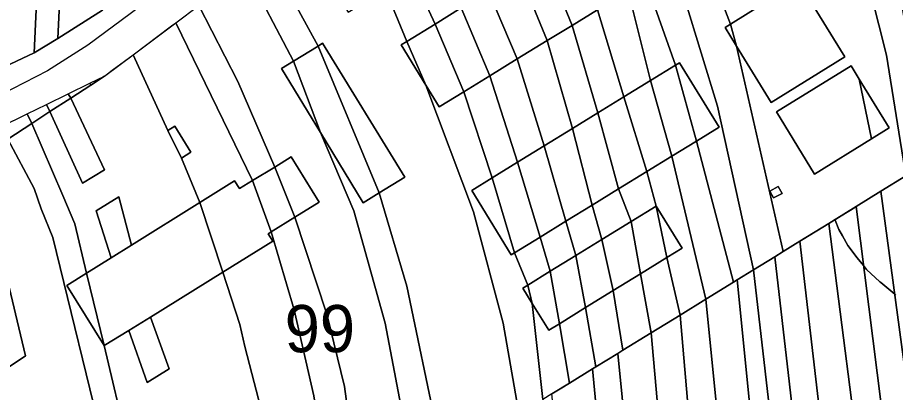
# Model space of a CAD drawing. Extents: x -521939 to -516426, y -1197857 to -1189551.
# Drawn here: x -519137.7 to -518859, y -1191708.6 to -1191589.4 of the extents above; entities that cross this region are included whole.
import ezdxf

# ---------------------------------------------------------------- set-up
doc = ezdxf.new("R2010")
doc.units = 0
for name, color, linetype in [('95560013', 7, 'Continuous'), ('95640013', 7, 'Continuous'), ('95660013', 7, 'Continuous')]:
    doc.layers.add(name, color=color, linetype=linetype)

msp = doc.modelspace()

# ---------------------------------------------------------------- linework, layer by layer
at = {"layer": '95560013'}
for points in [[(-519118.38, -1190985.11), (-519103.75, -1190984.78), (-519107.13, -1191057.48), (-519115.56, -1191238.8), (-519123.97, -1191419.69), (-519132.38, -1191600.58), (-519147.55, -1191607.71), (-519139, -1191425.22), (-519130.42, -1191242.09), (-519121.87, -1191059.6)], [(-519103.75, -1190984.78), (-519096.18, -1190984.64), (-519099.79, -1191061.63), (-519108.45, -1191246.32), (-519116.65, -1191421.2), (-519124.85, -1191596.08), (-519132.38, -1191600.58), (-519123.97, -1191419.69), (-519115.56, -1191238.8), (-519107.13, -1191057.48)], [(-519096.18, -1190984.64), (-519082.46, -1190984.32), (-519085.42, -1191047.52), (-519093.9, -1191228.58), (-519102.21, -1191406.01), (-519110.69, -1191587.07), (-519124.85, -1191596.08), (-519116.65, -1191421.2), (-519108.45, -1191246.32), (-519099.79, -1191061.63)], [(-518821.2, -1191887.47), (-518831.23, -1191885.01), (-518839.88, -1191820.71), (-518863.57, -1191644.61), (-518855.68, -1191639.74), (-518831.16, -1191815.91)], [(-518848.91, -1191828.24), (-518871.47, -1191649.48), (-518863.57, -1191644.61), (-518839.88, -1191820.71), (-518831.23, -1191885.01), (-518842.09, -1191882.28)], [(-518880.15, -1191654.83), (-518871.47, -1191649.48), (-518848.91, -1191828.24), (-518842.09, -1191882.28), (-518851.18, -1191880.09), (-518857.42, -1191831.57)], [(-518851.18, -1191880.09), (-518864.2, -1191876.87), (-518868.75, -1191837.71), (-518889.34, -1191660.5), (-518880.15, -1191654.83), (-518857.42, -1191831.57)], [(-518864.2, -1191876.87), (-518873.24, -1191874.59), (-518876.66, -1191844.83), (-518897.28, -1191665.4), (-518894.63, -1191663.76), (-518889.34, -1191660.5), (-518868.75, -1191837.71)], [(-518873.24, -1191874.59), (-518880.67, -1191872.8), (-518883.83, -1191845.32), (-518904.04, -1191669.57), (-518897.28, -1191665.4), (-518876.66, -1191844.83)], [(-518880.67, -1191872.8), (-518889.43, -1191870.65), (-518909.18, -1191672.74), (-518904.04, -1191669.57), (-518883.83, -1191845.32)], [(-518889.43, -1191870.65), (-518900.31, -1191867.98), (-518919.14, -1191678.88), (-518910.35, -1191673.46), (-518909.18, -1191672.74)], [(-518911.75, -1191865.15), (-518927.34, -1191683.94), (-518919.14, -1191678.88), (-518900.31, -1191867.98)], [(-518921.19, -1191862.85), (-518936.55, -1191689.62), (-518927.34, -1191683.94), (-518911.75, -1191865.15)], [(-518921.19, -1191862.85), (-518930.74, -1191860.58), (-518947.13, -1191696.15), (-518945.5, -1191695.14), (-518936.55, -1191689.62)], [(-518955.12, -1191701.08), (-518954.06, -1191700.42), (-518947.13, -1191696.15), (-518930.74, -1191860.58), (-518940.24, -1191858.2)], [(-518940.24, -1191858.2), (-518950.63, -1191855.57), (-518953.47, -1191854.87), (-518968.04, -1191709.04), (-518962.41, -1191705.57), (-518955.12, -1191701.08)]]:
    msp.add_lwpolyline(points, close=True, dxfattribs=at)
at = {"layer": '95640013'}
for points in [[(-518855.68, -1191639.74), (-518861.79, -1191601.29), (-518876.33, -1191543.84), (-518889.66, -1191505.02), (-518881.54, -1191500.78), (-518884.85, -1191494.45), (-518892.38, -1191498.39), (-518893.59, -1191494.88), (-518886.53, -1191491.22), (-518889.88, -1191484.8), (-518896.16, -1191488.24), (-518899.98, -1191479.39), (-518892.04, -1191475.33), (-518878.13, -1191505.35), (-518860.03, -1191568.23), (-518848.35, -1191635.22)], [(-518961.37, -1191525.45), (-518950.51, -1191543.19), (-518928.81, -1191604.5), (-518936.72, -1191609.37), (-518943.83, -1191580.94), (-518970.58, -1191515.6), (-518962.55, -1191511.48), (-518957.8, -1191523.27)], [(-518910.35, -1191673.46), (-518922.14, -1191628.63), (-518914.95, -1191624.21), (-518927.56, -1191603.73), (-518928.81, -1191604.5), (-518950.51, -1191543.19), (-518925.83, -1191583.53), (-518915.47, -1191617.59), (-518904.04, -1191669.57), (-518909.18, -1191672.74)], [(-519058.16, -1191569.08), (-519056.43, -1191567.78), (-519033.86, -1191551.48), (-519029.89, -1191559.9), (-519044.41, -1191568.82), (-519032.69, -1191587.72), (-519020.81, -1191580.44), (-519014.11, -1191596.99), (-519015.88, -1191598.08), (-519008.08, -1191610.84), (-518992.86, -1191651.12), (-518983.44, -1191686.56), (-518976.52, -1191726.57), (-518975.52, -1191734.39), (-519000.6, -1191750.13), (-519001.3, -1191742.3), (-518993.95, -1191737.69), (-519004.42, -1191720.92), (-519014.04, -1191674.73), (-519022.88, -1191645.14), (-519014.72, -1191640.12), (-519040.81, -1191597.57), (-519042.22, -1191598.43)], [(-518970.43, -1191570.05), (-518961.3, -1191564.42), (-518953.56, -1191586.92), (-518961.6, -1191591.86)], [(-519065.14, -1191574.31), (-519058.16, -1191569.08), (-519042.22, -1191598.43), (-519050.01, -1191603.21)], [(-519012.48, -1191575.35), (-519003.8, -1191570.03), (-518996.8, -1191586.31), (-519005.12, -1191591.45)], [(-518978.44, -1191574.99), (-518970.43, -1191570.05), (-518961.6, -1191591.86), (-518969.5, -1191596.72)], [(-519080.07, -1191585.51), (-519065.14, -1191574.31), (-519050.01, -1191603.21), (-519053.91, -1191605.6), (-519041.5, -1191625.94), (-519030.93, -1191650.78), (-519020.96, -1191686.49), (-519014.24, -1191721.64), (-519031.29, -1191732.34), (-519032.14, -1191719.16), (-519033.9, -1191706.62), (-519039.51, -1191683.72), (-519049.63, -1191652.88), (-519041.89, -1191648.11), (-519050.75, -1191633.7), (-519055.98, -1191636.9), (-519067.75, -1191609.73)], [(-519014.11, -1191596.99), (-519020.81, -1191580.44), (-519012.48, -1191575.35), (-519005.12, -1191591.45)], [(-518988.19, -1191581.01), (-518978.44, -1191574.99), (-518969.5, -1191596.72), (-518979.01, -1191602.56)], [(-518897.28, -1191665.4), (-518904.04, -1191669.57), (-518915.47, -1191617.59), (-518925.83, -1191583.53), (-518916.63, -1191577.63), (-518911.34, -1191591.48), (-518913.03, -1191592.54), (-518909.43, -1191598.43), (-518894.63, -1191663.76)], [(-518909.43, -1191598.43), (-518911.34, -1191591.48), (-518889.68, -1191577.89), (-518875, -1191601.88), (-518898.41, -1191616.44)], [(-518979.01, -1191602.56), (-518987.69, -1191607.9), (-518996.8, -1191586.31), (-518988.19, -1191581.01)], [(-518953.56, -1191586.92), (-518943.83, -1191580.94), (-518936.72, -1191609.37), (-518945.14, -1191614.55)], [(-519063.05, -1191641.22), (-519087.44, -1191591.04), (-519080.07, -1191585.51), (-519067.75, -1191609.73), (-519055.98, -1191636.9)], [(-518987.69, -1191607.9), (-518995.98, -1191612.99), (-519005.12, -1191591.45), (-518996.8, -1191586.31)], [(-518961.6, -1191591.86), (-518953.56, -1191586.92), (-518945.14, -1191614.55), (-518953.43, -1191619.65)], [(-519079.75, -1191648.14), (-519085.66, -1191634.09), (-519082.6, -1191632.2), (-519087.7, -1191623.95), (-519089.95, -1191625.34), (-519100.99, -1191601.2), (-519087.44, -1191591.04), (-519063.05, -1191641.22), (-519067.18, -1191643.75), (-519068.75, -1191641.26)], [(-518995.98, -1191612.99), (-519003.82, -1191617.81), (-519008.08, -1191610.84), (-519014.11, -1191596.99), (-519005.12, -1191591.45)], [(-518969.5, -1191596.72), (-518961.6, -1191591.86), (-518953.43, -1191619.65), (-518961.49, -1191624.62)], [(-518909.43, -1191598.43), (-518913.03, -1191592.54), (-518911.34, -1191591.48)], [(-519050.01, -1191603.21), (-519042.22, -1191598.43), (-519022.88, -1191645.14), (-519027.9, -1191648.23), (-519041.5, -1191625.94)], [(-519042.22, -1191598.43), (-519040.81, -1191597.57), (-519014.72, -1191640.12), (-519022.88, -1191645.14)], [(-519008.08, -1191610.84), (-519015.88, -1191598.08), (-519014.11, -1191596.99)], [(-518979.01, -1191602.56), (-518969.5, -1191596.72), (-518961.49, -1191624.62), (-518970.46, -1191630.14)], [(-519101.51, -1191661.74), (-519105.53, -1191646.37), (-519112.74, -1191650.83), (-519107.98, -1191665.79), (-519115.77, -1191670.66), (-519119.42, -1191654.96), (-519123.23, -1191645.9), (-519133.12, -1191623.04), (-519127.36, -1191619.29), (-519117.05, -1191642.08), (-519110.07, -1191637.77), (-519120.77, -1191614.99), (-519114.4, -1191610.83), (-519110.07, -1191608.01), (-519100.99, -1191601.2), (-519089.95, -1191625.34), (-519085.66, -1191634.09), (-519079.75, -1191648.14)], [(-519053.91, -1191605.6), (-519050.01, -1191603.21), (-519041.5, -1191625.94)], [(-518987.69, -1191607.9), (-518979.01, -1191602.56), (-518970.46, -1191630.14), (-518978.9, -1191635.33)], [(-518922.14, -1191628.63), (-518928.81, -1191604.5), (-518927.56, -1191603.73), (-518914.95, -1191624.21)], [(-518936.72, -1191609.37), (-518928.81, -1191604.5), (-518922.14, -1191628.63), (-518929.94, -1191633.43)], [(-518884.61, -1191639.17), (-518896.7, -1191619.33), (-518873.05, -1191604.72), (-518870.49, -1191608.92), (-518866.54, -1191627.91)], [(-518884.61, -1191639.17), (-518866.54, -1191627.91), (-518861, -1191624.46), (-518870.49, -1191608.92), (-518873.05, -1191604.72), (-518896.7, -1191619.33)], [(-519114.71, -1191610.28), (-519110.07, -1191608.01), (-519114.4, -1191610.83)], [(-518995.98, -1191612.99), (-518987.69, -1191607.9), (-518978.9, -1191635.33), (-518986.97, -1191640.3)], [(-518937.93, -1191638.34), (-518945.14, -1191614.55), (-518936.72, -1191609.37), (-518929.94, -1191633.43)], [(-518870.49, -1191608.92), (-518861, -1191624.46), (-518866.54, -1191627.91)], [(-519120.77, -1191614.99), (-519121.55, -1191613.62), (-519114.71, -1191610.28), (-519114.4, -1191610.83)], [(-519008.08, -1191610.84), (-519003.82, -1191617.81), (-518995.98, -1191612.99), (-518986.97, -1191640.3), (-518993.49, -1191644.31), (-518980.92, -1191664.77), (-518979.9, -1191664.14), (-518975.7, -1191674.44), (-518977.28, -1191675.41), (-518974.24, -1191680.3), (-518970.94, -1191710.83), (-518968.91, -1191735.03), (-518958.99, -1191853.51), (-518958.64, -1191857.72), (-518958.57, -1191858.54), (-518963.29, -1191857.58), (-518967.8, -1191794.82), (-518975.52, -1191734.39), (-518976.52, -1191726.57), (-518983.44, -1191686.56), (-518992.86, -1191651.12)], [(-519128.51, -1191617.02), (-519121.55, -1191613.62), (-519120.77, -1191614.99), (-519127.36, -1191619.29)], [(-519110.07, -1191637.77), (-519117.05, -1191642.08), (-519127.36, -1191619.29), (-519120.77, -1191614.99)], [(-518953.43, -1191619.65), (-518945.14, -1191614.55), (-518937.93, -1191638.34), (-518946.84, -1191643.82)], [(-519134.57, -1191619.98), (-519128.51, -1191617.02), (-519127.36, -1191619.29), (-519133.12, -1191623.04)], [(-519140.78, -1191628.04), (-519142.94, -1191624.08), (-519134.57, -1191619.98), (-519133.12, -1191623.04)], [(-518955.23, -1191648.98), (-518961.49, -1191624.62), (-518953.43, -1191619.65), (-518946.84, -1191643.82)], [(-519132.4, -1191643.72), (-519140.78, -1191628.04), (-519133.12, -1191623.04), (-519123.23, -1191645.9), (-519119.42, -1191654.96), (-519115.77, -1191670.66), (-519121.96, -1191674.53), (-519110.13, -1191693.66), (-519095.58, -1191755.51), (-519108, -1191736.99), (-519104.49, -1191734.63), (-519110.01, -1191726.43), (-519126.44, -1191659.3), (-519130.17, -1191650.19)], [(-519089.95, -1191625.34), (-519087.7, -1191623.95), (-519082.6, -1191632.2), (-519085.66, -1191634.09)], [(-519014.24, -1191721.64), (-519020.96, -1191686.49), (-519030.93, -1191650.78), (-519041.5, -1191625.94), (-519027.9, -1191648.23), (-519022.88, -1191645.14), (-519014.04, -1191674.73), (-519004.42, -1191720.92), (-519006.86, -1191717.01)], [(-518970.46, -1191630.14), (-518961.49, -1191624.62), (-518955.23, -1191648.98), (-518963.57, -1191654.1)], [(-518919.14, -1191678.88), (-518929.94, -1191633.43), (-518922.14, -1191628.63), (-518910.35, -1191673.46)], [(-518971.78, -1191659.15), (-518978.9, -1191635.33), (-518970.46, -1191630.14), (-518963.57, -1191654.1)], [(-519055.98, -1191636.9), (-519050.75, -1191633.7), (-519041.89, -1191648.11), (-519049.63, -1191652.88)], [(-518919.14, -1191678.88), (-518927.34, -1191683.94), (-518931.5, -1191665.69), (-518926.7, -1191662.74), (-518934.94, -1191649.35), (-518937.93, -1191638.34), (-518929.94, -1191633.43)], [(-519063.05, -1191641.22), (-519055.98, -1191636.9), (-519049.63, -1191652.88), (-519057.09, -1191657.47)], [(-518986.97, -1191640.3), (-518978.9, -1191635.33), (-518971.78, -1191659.15), (-518979.9, -1191664.14)], [(-518979.9, -1191664.14), (-518980.92, -1191664.77), (-518993.49, -1191644.31), (-518986.97, -1191640.3)], [(-518946.84, -1191643.82), (-518937.93, -1191638.34), (-518934.94, -1191649.35), (-518942.88, -1191654.24)], [(-519137.28, -1191833.49), (-519146.39, -1191833.6), (-519149.4, -1191816.67), (-519151.42, -1191802.82), (-519161.55, -1191722.16), (-519169.93, -1191663.75), (-519172.53, -1191648.41), (-519167.31, -1191645.19), (-519163.05, -1191642.56), (-519161.33, -1191641.44), (-519160, -1191646.19), (-519162.83, -1191647.4), (-519156.97, -1191661.07), (-519153.63, -1191668.86), (-519147.93, -1191666.36), (-519142.86, -1191664.24), (-519141.9, -1191668.42), (-519135.13, -1191696.91), (-519146.26, -1191704.38), (-519137.95, -1191742.66), (-519133.03, -1191783.15), (-519128.2, -1191830.17), (-519127.88, -1191833.32)], [(-519079.75, -1191648.14), (-519068.75, -1191641.26), (-519067.18, -1191643.75), (-519063.05, -1191641.22), (-519057.09, -1191657.47), (-519058.12, -1191658.1), (-519056.6, -1191660.51), (-519072.48, -1191670.34)], [(-518898.81, -1191644.54), (-518897.64, -1191646.67), (-518894.95, -1191645.27), (-518896.15, -1191643.09)], [(-518898.81, -1191644.54), (-518896.15, -1191643.09), (-518894.95, -1191645.27), (-518897.64, -1191646.67)], [(-518955.23, -1191648.98), (-518946.84, -1191643.82), (-518942.88, -1191654.24), (-518952.12, -1191659.93)], [(-519072.48, -1191670.34), (-519095.46, -1191684.58), (-519102.37, -1191688.85), (-519110.13, -1191693.66), (-519115.77, -1191670.66), (-519107.98, -1191665.79), (-519101.51, -1191661.74), (-519079.75, -1191648.14)], [(-519107.98, -1191665.79), (-519112.74, -1191650.83), (-519105.53, -1191646.37), (-519101.51, -1191661.74)], [(-518963.57, -1191654.1), (-518955.23, -1191648.98), (-518952.12, -1191659.93), (-518960.43, -1191665.04)], [(-518931.5, -1191665.69), (-518939.87, -1191670.85), (-518942.88, -1191654.24), (-518934.94, -1191649.35)], [(-518926.7, -1191662.74), (-518931.5, -1191665.69), (-518934.94, -1191649.35)], [(-519043.56, -1191709.67), (-519049.89, -1191682.34), (-519057.09, -1191657.47), (-519049.63, -1191652.88), (-519039.51, -1191683.72), (-519033.9, -1191706.62), (-519032.14, -1191719.16), (-519031.29, -1191732.34), (-519039.58, -1191737.55), (-519041.92, -1191720.4)], [(-518968.56, -1191670.04), (-518971.78, -1191659.15), (-518963.57, -1191654.1), (-518960.43, -1191665.04)], [(-518939.87, -1191670.85), (-518948.53, -1191676.18), (-518952.12, -1191659.93), (-518942.88, -1191654.24)], [(-519056.2, -1191747.97), (-519057.3, -1191733.38), (-519058.98, -1191719.32), (-519065.47, -1191693.92), (-519067.1, -1191686.92), (-519072.48, -1191670.34), (-519056.6, -1191660.51), (-519058.12, -1191658.1), (-519057.09, -1191657.47), (-519049.89, -1191682.34), (-519043.56, -1191709.67), (-519041.92, -1191720.4), (-519039.58, -1191737.55)], [(-518975.7, -1191674.44), (-518979.9, -1191664.14), (-518971.78, -1191659.15), (-518968.56, -1191670.04)], [(-518948.53, -1191676.18), (-518957.31, -1191681.59), (-518960.43, -1191665.04), (-518952.12, -1191659.93)], [(-518957.31, -1191681.59), (-518965.63, -1191686.71), (-518968.56, -1191670.04), (-518960.43, -1191665.04)], [(-518927.34, -1191683.94), (-518936.55, -1191689.62), (-518939.87, -1191670.85), (-518931.5, -1191665.69)], [(-519121.96, -1191674.53), (-519115.77, -1191670.66), (-519110.13, -1191693.66)], [(-518965.63, -1191686.71), (-518968.97, -1191688.77), (-518974.24, -1191680.3), (-518975.7, -1191674.44), (-518968.56, -1191670.04)], [(-518945.5, -1191695.14), (-518948.53, -1191676.18), (-518939.87, -1191670.85), (-518936.55, -1191689.62)], [(-518974.24, -1191680.3), (-518977.28, -1191675.41), (-518975.7, -1191674.44)], [(-518947.13, -1191696.15), (-518954.06, -1191700.42), (-518957.31, -1191681.59), (-518948.53, -1191676.18), (-518945.5, -1191695.14)], [(-518970.94, -1191710.83), (-518974.24, -1191680.3), (-518968.97, -1191688.77), (-518965.63, -1191686.71), (-518962.41, -1191705.57), (-518968.04, -1191709.04)], [(-518955.12, -1191701.08), (-518962.41, -1191705.57), (-518965.63, -1191686.71), (-518957.31, -1191681.59), (-518954.06, -1191700.42)], [(-519102.37, -1191688.85), (-519095.46, -1191684.58), (-519089.57, -1191701.03), (-519096.48, -1191705.36)]]:
    msp.add_lwpolyline(points, close=True, dxfattribs=at)
for points in [[(-518876.33, -1191543.84), (-518861.79, -1191601.29), (-518855.68, -1191639.74), (-518863.57, -1191644.61), (-518871.47, -1191649.48), (-518880.15, -1191654.83), (-518889.34, -1191660.5), (-518894.63, -1191663.76), (-518909.43, -1191598.43), (-518898.41, -1191616.44), (-518875, -1191601.88), (-518889.68, -1191577.89), (-518911.34, -1191591.48), (-518916.63, -1191577.63)], [(-519147.55, -1191607.71), (-519132.38, -1191600.58), (-519124.85, -1191596.08), (-519110.69, -1191587.07)], [(-519099.08, -1191586.11), (-519115.32, -1191598.2), (-519128.1, -1191606.31), (-519146.78, -1191615.88)], [(-519099.08, -1191586.11), (-519115.32, -1191598.2)], [(-519087.44, -1191591.04), (-519080.07, -1191585.51)], [(-519100.99, -1191601.2), (-519087.44, -1191591.04)], [(-519115.32, -1191598.2), (-519128.1, -1191606.31)], [(-519110.07, -1191608.01), (-519100.99, -1191601.2)], [(-519128.1, -1191606.31), (-519146.78, -1191615.88)], [(-519114.71, -1191610.28), (-519110.07, -1191608.01)], [(-519121.55, -1191613.62), (-519114.71, -1191610.28)], [(-519128.51, -1191617.02), (-519121.55, -1191613.62)], [(-519134.57, -1191619.98), (-519128.51, -1191617.02)], [(-519142.94, -1191624.08), (-519134.57, -1191619.98)], [(-519140.78, -1191628.04), (-519132.4, -1191643.72), (-519130.17, -1191650.19), (-519126.44, -1191659.3), (-519110.01, -1191726.43), (-519110.94, -1191724.96), (-519123.94, -1191733.72), (-519117.54, -1191743.31), (-519118.66, -1191744.06), (-519103.91, -1191766.06), (-519100.82, -1191783.3), (-519099.5, -1191790.82), (-519097.15, -1191810.69), (-519128.2, -1191830.17), (-519133.03, -1191783.15), (-519137.95, -1191742.66)], [(-519146.26, -1191704.38), (-519135.13, -1191696.91), (-519141.9, -1191668.42)], [(-519095.58, -1191755.51), (-519110.13, -1191693.66), (-519102.37, -1191688.85), (-519096.48, -1191705.36), (-519089.57, -1191701.03), (-519095.46, -1191684.58), (-519072.48, -1191670.34), (-519067.1, -1191686.92), (-519065.47, -1191693.92), (-519058.98, -1191719.32)]]:
    msp.add_lwpolyline(points, dxfattribs=at)
at = {"layer": '95660013'}
for points in [[(-519138.89, -1191622.09), (-519134.57, -1191619.98), (-519128.51, -1191617.02), (-519121.55, -1191613.62), (-519114.71, -1191610.28), (-519112.26, -1191609.08), (-519110.07, -1191608.01), (-519107.59, -1191606.15), (-519100.99, -1191601.2), (-519088.76, -1191592.03), (-519087.44, -1191591.04), (-519080.07, -1191585.51)], [(-519138.89, -1191622.09), (-519134.57, -1191619.98), (-519128.51, -1191617.02), (-519121.55, -1191613.62), (-519114.71, -1191610.28), (-519112.26, -1191609.08), (-519110.07, -1191608.01), (-519107.59, -1191606.15), (-519100.99, -1191601.2), (-519088.76, -1191592.03), (-519087.44, -1191591.04), (-519080.07, -1191585.51)], [(-518855.68, -1191639.74), (-518863.57, -1191644.61), (-518871.47, -1191649.48), (-518871.59, -1191649.56), (-518871.89, -1191649.74), (-518878.12, -1191653.58), (-518880.15, -1191654.83), (-518888.29, -1191659.85), (-518889.34, -1191660.5), (-518894.63, -1191663.76), (-518897.28, -1191665.4), (-518904.04, -1191669.57), (-518909.18, -1191672.74), (-518910.35, -1191673.46), (-518919.14, -1191678.88), (-518927.34, -1191683.94), (-518936.55, -1191689.62), (-518945.5, -1191695.14), (-518947.13, -1191696.15), (-518954.06, -1191700.42), (-518955.12, -1191701.08), (-518961.55, -1191705.04), (-518961.76, -1191705.16), (-518962.41, -1191705.57), (-518965.41, -1191707.42), (-518968.04, -1191709.04)], [(-518858.83, -1191677.58), (-518859.17, -1191677.3), (-518863.63, -1191673.65), (-518863.94, -1191673.36), (-518868.1, -1191669.42), (-518869.11, -1191668.2), (-518871.11, -1191665.77), (-518874.07, -1191661.83), (-518875.81, -1191658.81), (-518876.89, -1191656.71), (-518878.04, -1191653.8), (-518878.12, -1191653.58), (-518871.89, -1191649.74), (-518871.59, -1191649.56), (-518871.47, -1191649.48), (-518863.57, -1191644.61), (-518855.68, -1191639.74)], [(-518968.04, -1191709.04), (-518965.41, -1191707.42), (-518962.41, -1191705.57), (-518961.76, -1191705.16), (-518961.55, -1191705.04), (-518955.12, -1191701.08), (-518954.06, -1191700.42), (-518947.13, -1191696.15), (-518945.5, -1191695.14), (-518936.55, -1191689.62), (-518927.34, -1191683.94), (-518919.14, -1191678.88), (-518910.35, -1191673.46), (-518909.18, -1191672.74), (-518904.04, -1191669.57), (-518897.28, -1191665.4), (-518894.63, -1191663.76), (-518889.34, -1191660.5), (-518888.29, -1191659.85), (-518880.15, -1191654.83), (-518878.12, -1191653.58), (-518878.04, -1191653.8), (-518876.89, -1191656.71), (-518875.81, -1191658.81), (-518874.07, -1191661.83), (-518871.11, -1191665.77), (-518869.11, -1191668.2), (-518868.1, -1191669.42), (-518863.94, -1191673.36), (-518863.63, -1191673.65), (-518859.17, -1191677.3), (-518858.83, -1191677.58)]]:
    msp.add_lwpolyline(points, dxfattribs=at)

# ---------------------------------------------------------------- texts
msp.add_text('99', height=15, rotation=0, dxfattribs=at).set_placement((-519052.84, -1191695.77))

doc.saveas('drawing.dxf')
